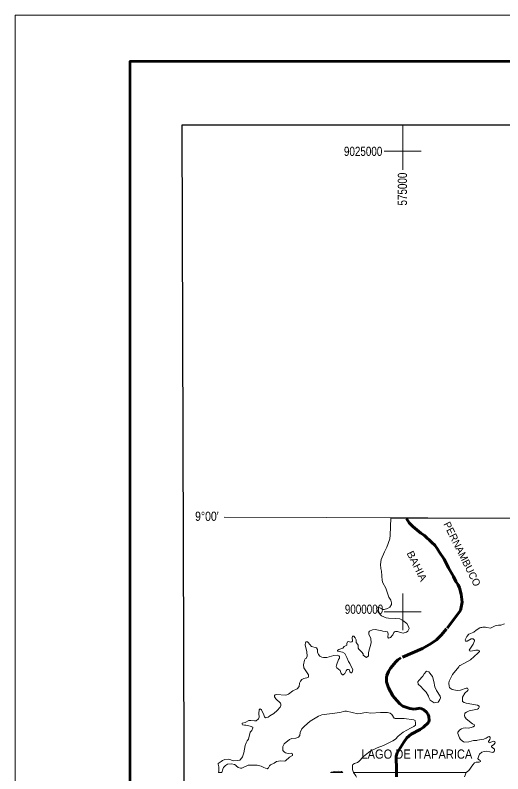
# Model space of a CAD drawing. Extents: x 553962 to 842807, y 8883888 to 9032388.
# Drawn here: x 553962 to 580435, y 8991208 to 9032388 of the extents above; entities that cross this region are included whole.
import ezdxf
from ezdxf.enums import TextEntityAlignment as Align

# ---------------------------------------------------------------- set-up
doc = ezdxf.new("R2010")
doc.units = 0
doc.header["$LTSCALE"] = 200
doc.linetypes.add('LONG_DASH_SHORT_DASH', pattern=[9.9, 6, -1.2, 1.5, -1.2])
for name, color, linetype, lineweight in [('1', 7, 'Continuous', 13), ('2', 7, 'Continuous', 13), ('25', 7, 'Continuous', 13), ('3', 7, 'Continuous', 80), ('54', 7, 'Continuous', 25), ('7', 7, 'LONG_DASH_SHORT_DASH', 60)]:
    doc.layers.add(name, color=color, linetype=linetype, lineweight=lineweight)
for name, color, linetype in [('42', 7, 'Continuous'), ('46', 7, 'Continuous'), ('47', 7, 'Continuous')]:
    doc.layers.add(name, color=color, linetype=linetype)

msp = doc.modelspace()

# ---------------------------------------------------------------- linework, layer by layer
at = {"layer": '1'}
msp.add_lwpolyline([(565303.2, 9005146.6), (664889.8, 9004806.7), (719872.1, 9004543.9), (790635.8, 9004109)], dxfattribs=at)
at = {"layer": '2'}
for p, q in [((575000, 9024000), (575000, 9026438.8)), ((574000, 9025000), (576000, 9025000)), ((575000, 8999000), (575000, 9001000)), ((574000, 9000000), (576000, 9000000))]:
    msp.add_line(p, q, dxfattribs=at)
at = {"layer": '25'}
for p, q in [((587296.7, 9005052), (574348.1, 9005079.3)), ((571078.4, 8991274.5), (571756.4, 8991274.5)), ((572449.1, 8991100.5), (572334.3, 8991274.5)), ((578359.3, 8991047.5), (578446.9, 8991274.5))]:
    msp.add_line(p, q, dxfattribs=at)
for points in [[(574348.1, 9005079.3), (574317.4, 9004163), (574295.7, 9003956), (574144.4, 9003506.6), (574014.7, 9003264.2), (573829.1, 9002845.8), (573792.1, 9002568.4), (573811.5, 9002356.8), (573854.8, 9002205), (573887.2, 9001708), (573923.9, 9001569.9), (574075.2, 9001284.5), (574252.7, 9000793.7), (574360.6, 9000635.8), (574399.5, 9000497.4), (574399.6, 9000400.4), (574293.6, 9000261.8), (574170.4, 9000188.3), (573989.5, 9000125.8), (573897.6, 9000125.8), (573807.4, 9000194.6), (573651.6, 9000255.2), (573610.4, 9000246.4), (573582.4, 9000173.4), (573662.4, 8999991.6), (573850.3, 8999788.5), (574105.5, 8999671.6), (574225.9, 8999652.2), (574616, 8999647.8), (574834.5, 8999622.2), (575013.7, 8999535.3), (575214.5, 8999368.9), (575311.9, 8999208.8), (575350.7, 8999090.1), (575283.8, 8998949.8), (575211.7, 8998895.2), (575030.5, 8998839.4), (574820.5, 8998888.6), (574709.3, 8998932.6), (574600.8, 8998934.5), (574550.9, 8998912.8), (574512, 8998871.7), (574467, 8998760.2), (574328, 8998599.3), (574233.6, 8998567), (574187.8, 8998629.6), (574204.6, 8998800.2), (574169.9, 8998917.3), (573924.2, 8998943.1), (573861.2, 8998973.3), (573495.9, 8999038.2), (573357.6, 8999025.2), (573195.7, 8998954), (573160.9, 8998904.1), (573154.4, 8998796.3), (573264.6, 8998547.5), (573290.5, 8998318.6), (573147.9, 8997786.5), (573147.7, 8997610.4), (573041.5, 8997523.5), (573000.7, 8997531.6), (572856.3, 8997643.8), (572845.2, 8997713), (572780.5, 8997814.4), (572609.7, 8997966), (572588, 8998037.6), (572585.8, 8998184.3), (572553.4, 8998244.8), (572469.1, 8998340), (572464.8, 8998478.1), (572423.8, 8998581.8), (572354.7, 8998677), (572291.7, 8998674.9), (572271.2, 8998655.2), (572257.2, 8998599.6), (572268, 8998409.4), (572236.1, 8998375.1), (572164.3, 8998348.7), (572065.1, 8998398.3), (572002.4, 8998374.6), (571967.6, 8998284), (571974, 8998195.7), (571816.4, 8998119.6), (571747.1, 8998035.2), (571528.9, 8997959.6), (571454.6, 8997898.7), (571466.8, 8997864.9), (571737.3, 8997804.6), (571855.7, 8997734.5), (571967.5, 8997514.1), (572052.2, 8997299.3), (572136.7, 8997188.2), (572285.2, 8996857.2), (572259.3, 8996727.3), (572229.1, 8996686.3), (572195.3, 8996686.2), (572121.1, 8996746.8), (572103.5, 8996844.1), (572051.6, 8996874.3), (571987.6, 8996870.2), (571987.6, 8996870.2)], [(574348.1, 9005079.3), (574317.4, 9004163), (574295.7, 9003956), (574144.4, 9003506.6), (574014.7, 9003264.2), (573829.1, 9002845.8), (573792.1, 9002568.4), (573811.5, 9002356.8), (573854.8, 9002205), (573887.2, 9001708), (573923.9, 9001569.9), (574075.2, 9001284.5), (574252.7, 9000793.7), (574360.6, 9000635.8), (574399.5, 9000497.4), (574399.6, 9000400.4), (574293.6, 9000261.8), (574170.4, 9000188.3), (573989.5, 9000125.8), (573897.6, 9000125.8), (573807.4, 9000194.6), (573651.6, 9000255.2), (573610.4, 9000246.4), (573582.4, 9000173.4), (573662.4, 8999991.6), (573850.3, 8999788.5), (574105.5, 8999671.6), (574225.9, 8999652.2), (574616, 8999647.8), (574834.5, 8999622.2), (575013.7, 8999535.3), (575214.5, 8999368.9), (575311.9, 8999208.8), (575350.7, 8999090.1), (575283.8, 8998949.8), (575211.7, 8998895.2), (575030.5, 8998839.4), (574820.5, 8998888.6), (574709.3, 8998932.6), (574600.8, 8998934.5), (574550.9, 8998912.8), (574512, 8998871.7), (574467, 8998760.2), (574328, 8998599.3), (574233.6, 8998567), (574187.8, 8998629.6), (574204.6, 8998800.2), (574169.9, 8998917.3), (573924.2, 8998943.1), (573861.2, 8998973.3), (573495.9, 8999038.2), (573357.6, 8999025.2), (573195.7, 8998954), (573160.9, 8998904.1), (573154.4, 8998796.3), (573264.6, 8998547.5), (573290.5, 8998318.6), (573147.9, 8997786.5), (573147.7, 8997610.4), (573041.5, 8997523.5), (573000.7, 8997531.6), (572856.3, 8997643.8), (572845.2, 8997713), (572780.5, 8997814.4), (572609.7, 8997966), (572588, 8998037.6), (572585.8, 8998184.3), (572553.4, 8998244.8), (572469.1, 8998340), (572464.8, 8998478.1), (572423.8, 8998581.8), (572354.7, 8998677), (572291.7, 8998674.9), (572271.2, 8998655.2), (572257.2, 8998599.6), (572268, 8998409.4), (572236.1, 8998375.1), (572164.3, 8998348.7), (572065.1, 8998398.3), (572002.4, 8998374.6), (571967.6, 8998284), (571974, 8998195.7), (571816.4, 8998119.6), (571747.1, 8998035.2), (571528.9, 8997959.6), (571454.6, 8997898.7), (571466.8, 8997864.9), (571737.3, 8997804.6), (571855.7, 8997734.5), (571967.5, 8997514.1), (572052.2, 8997299.3), (572136.7, 8997188.2), (572285.2, 8996857.2), (572259.3, 8996727.3), (572229.1, 8996686.3), (572195.3, 8996686.2), (572121.1, 8996746.8), (572103.5, 8996844.1), (572051.6, 8996874.3), (571987.6, 8996870.2)], [(578829.1, 8998253.7), (578829.1, 8998253.7), (578893.5, 8998421.2), (578896, 8998462.9), (578820.3, 8998527.9), (578723.1, 8998528), (578498.5, 8998400.6), (578409.9, 8998402.6), (578394.5, 8998476.1), (578489.6, 8998655.6), (578593.2, 8998782.9), (578859, 8998891.1), (578995.7, 8999003.7), (579185.5, 8999124.5), (579245.2, 8999145.9), (579291.8, 8999144.2), (579351.3, 8999169.6), (579492.4, 8999170), (579561.6, 8999144.2), (579767.2, 8999116.1), (580013.9, 8999239.3), (580201.7, 8999282.4), (580318.7, 8999271.8), (580526.2, 8999343.3)], [(578829.1, 8998253.7), (578829.1, 8998253.7), (578893.5, 8998421.2), (578896, 8998462.9), (578820.3, 8998527.9), (578723.1, 8998528), (578498.5, 8998400.6), (578409.9, 8998402.6), (578394.5, 8998476.1), (578489.6, 8998655.6), (578593.2, 8998782.9), (578859, 8998891.1), (578995.7, 8999003.7), (579185.5, 8999124.5), (579245.2, 8999145.9), (579291.8, 8999144.2), (579351.3, 8999169.6), (579492.4, 8999170), (579561.6, 8999144.2), (579767.2, 8999116.1), (580013.9, 8999239.3), (580201.7, 8999282.4), (580318.7, 8999271.8), (580526.2, 8999343.3)], [(571987.6, 8996870.2), (571926.5, 8996807.2), (571865.9, 8996647.3), (571765.8, 8996584.6), (571736.3, 8996582.5), (571667.1, 8996658.1), (571606.5, 8996815.9), (571427, 8996963.1), (571394.8, 8997042.6), (571399.2, 8997108.2), (571513.5, 8997414.5), (571561.1, 8997492.8), (571561.1, 8997570.3), (571528.4, 8997620.1), (571442, 8997643.9), (571269.3, 8997639.5), (570879.9, 8997529.3), (570707.2, 8997522.8), (570605.6, 8997535.8), (570495.4, 8997602.8), (570421.8, 8997687.3), (570378.7, 8997803.8), (570376.4, 8997959.5), (570326.5, 8998050.2), (570039.3, 8998110.8), (569862.2, 8998339.7), (569828.8, 8998363.9), (569747.5, 8998367.9), (569719.3, 8998318.1), (569695.6, 8998210), (569803.5, 8997832.4), (569805.7, 8997600.4), (569753.7, 8997466.5), (569708.6, 8997447), (569671.8, 8997384.4), (569607, 8997125.3), (569624.2, 8996969.4), (569883.5, 8996580.5), (569890, 8996489.7), (569862.1, 8996442.2), (569634.2, 8996387.6), (569524.8, 8996331.6), (569444.9, 8996241), (569401.6, 8996135.2), (569377.7, 8995955.6), (569276.2, 8995821.7), (569042.7, 8995719.9), (568806.8, 8995531.7), (568653.5, 8995475.6), (568134.7, 8995512.3), (568072.2, 8995501.6), (568030.8, 8995462.5), (568041.7, 8995378.5), (568108.6, 8995287.8), (568364, 8995043), (568387.6, 8994997.6), (568385.5, 8994911.7), (568342.3, 8994825.1), (568190.7, 8994643.1), (567996.1, 8994487.5), (567788.8, 8994357.9), (567698, 8994275.9), (567560, 8994252.1), (567499.2, 8994304.1), (567462.2, 8994418.7), (567330.6, 8994677.7), (567263.6, 8994734), (567200.7, 8994675.1), (567183.6, 8994478), (567209.4, 8994288.5), (567174.9, 8994185.2), (567041.5, 8994087.6), (566962.8, 8994081.3), (566755.8, 8994109.3), (566652.7, 8994094.4), (566443.9, 8994001.2), (566287.2, 8993950.5), (566277.5, 8993895.3), (566309.1, 8993863.6), (566406.3, 8993853.8)], [(571987.6, 8996870.2), (571926.5, 8996807.2), (571865.9, 8996647.3), (571765.8, 8996584.6), (571736.3, 8996582.5), (571667.1, 8996658.1), (571606.5, 8996815.9), (571427, 8996963.1), (571394.8, 8997042.6), (571399.2, 8997108.2), (571513.5, 8997414.5), (571561.1, 8997492.8), (571561.1, 8997570.3), (571528.4, 8997620.1), (571442, 8997643.9), (571269.3, 8997639.5), (570879.9, 8997529.3), (570707.2, 8997522.8), (570605.6, 8997535.8), (570495.4, 8997602.8), (570421.8, 8997687.3), (570378.7, 8997803.8), (570376.4, 8997959.5), (570326.5, 8998050.2), (570039.3, 8998110.8), (569862.2, 8998339.7), (569828.8, 8998363.9), (569747.5, 8998367.9), (569719.3, 8998318.1), (569695.6, 8998210), (569803.5, 8997832.4), (569805.7, 8997600.4), (569753.7, 8997466.5), (569708.6, 8997447), (569671.8, 8997384.4), (569607, 8997125.3), (569624.2, 8996969.4), (569883.5, 8996580.5), (569890, 8996489.7), (569862.1, 8996442.2), (569634.2, 8996387.6), (569524.8, 8996331.6), (569444.9, 8996241), (569401.6, 8996135.2), (569377.7, 8995955.6), (569276.2, 8995821.7), (569042.7, 8995719.9), (568806.8, 8995531.7), (568653.5, 8995475.6), (568134.7, 8995512.3), (568072.2, 8995501.6), (568030.8, 8995462.5), (568041.7, 8995378.5), (568108.6, 8995287.8), (568364, 8995043), (568387.6, 8994997.6), (568385.5, 8994911.7), (568342.3, 8994825.1), (568190.7, 8994643.1), (567996.1, 8994487.5), (567788.8, 8994357.9), (567698, 8994275.9), (567560, 8994252.1), (567499.2, 8994304.1), (567462.2, 8994418.7), (567330.6, 8994677.7), (567263.6, 8994734), (567200.7, 8994675.1), (567183.6, 8994478), (567209.4, 8994288.5), (567174.9, 8994185.2), (567041.5, 8994087.6), (566962.8, 8994081.3), (566755.8, 8994109.3), (566652.7, 8994094.4), (566443.9, 8994001.2), (566287.2, 8993950.5), (566277.5, 8993895.3), (566309.1, 8993863.6), (566406.3, 8993853.8)], [(578446.9, 8991274.5), (578595.4, 8991394.1), (578801.1, 8991690.5), (578904.7, 8991809.2), (578982.8, 8991841.6), (579155.2, 8991848.1), (579213.7, 8991874.2), (579201.1, 8991927.8), (579146.8, 8991975.6), (579112.1, 8991984.6), (579075.6, 8992042.7), (579166.3, 8992278.3), (579295.8, 8992388.4), (579427.6, 8992423.1), (579570.5, 8992438.3), (579888.8, 8992373.7), (579965.9, 8992414.4), (579989.8, 8992474.5), (579975.3, 8992547.4), (579813.6, 8992672.6), (579818.5, 8992711.8), (579946.6, 8992799.3), (580015.8, 8992883.9), (579996.4, 8992972), (579903.2, 8992976.5), (579711.6, 8992886), (579670, 8992916.1), (579657.1, 8992961.4), (579728.3, 8993069.6), (579752, 8993147.2), (579747.7, 8993186.3), (579714.6, 8993238.2), (579635.4, 8993223), (579533.5, 8993151.6), (579406, 8993097.6), (579053.2, 8993043), (579021.4, 8993026.3), (578840, 8993009.1), (578582.4, 8992940.3), (578379.1, 8992925.9), (578292.9, 8992950.7), (578143.9, 8993075.8), (578083.2, 8993169), (577995.1, 8993400.6), (577994.6, 8993460.8), (578109.2, 8993594.8), (578195.8, 8993653.3), (578273.4, 8993681.3), (578427.8, 8993703), (578578, 8993693.5), (578718.8, 8993716), (578822.5, 8993752.7), (578893.8, 8993811.3), (578874.4, 8993888.2), (578790.1, 8993930), (578451.3, 8994193.1), (578370.9, 8994297.2), (578351.4, 8994355.6), (578379.6, 8994492.1), (578461.3, 8994556.7), (578615, 8994628.2), (579056.6, 8994710.7), (579110.2, 8994751.7), (579148.9, 8994826.5), (579144.5, 8994883.2), (579060.1, 8994943.9), (578441.8, 8995047.7), (578329.4, 8995084.5), (578249.8, 8995140.6), (578236.7, 8995240.2), (578245.4, 8995378.3), (578366.5, 8995580.6), (578530.6, 8995730.7), (578550, 8995787.2), (578517.8, 8995849.4), (578440.2, 8995858.2), (578130.8, 8995748), (577961.2, 8995733), (577680.9, 8995784.9), (577577.2, 8995854.1), (577540.6, 8995897.2), (577519, 8995958), (577506, 8996126), (577520.1, 8996237.3), (577700.6, 8996606.2), (578044.1, 8997021.1), (578079, 8997088.2), (578122.3, 8997097.1), (578675.5, 8997397.4), (579083.3, 8997753.4), (579161.9, 8997851.6), (579155.2, 8997899), (579090.3, 8997927), (578978.2, 8997924.9), (578697.2, 8997866.6), (578621.6, 8997888.2), (578612.9, 8997926.9), (578829.1, 8998253.7)], [(578446.9, 8991274.5), (578595.4, 8991394.1), (578801.1, 8991690.5), (578904.7, 8991809.2), (578982.8, 8991841.6), (579155.2, 8991848.1), (579213.7, 8991874.2), (579201.1, 8991927.8), (579146.8, 8991975.6), (579112.1, 8991984.6), (579075.6, 8992042.7), (579166.3, 8992278.3), (579295.8, 8992388.4), (579427.6, 8992423.1), (579570.5, 8992438.3), (579888.8, 8992373.7), (579965.9, 8992414.4), (579989.8, 8992474.5), (579975.3, 8992547.4), (579813.6, 8992672.6), (579818.5, 8992711.8), (579946.6, 8992799.3), (580015.8, 8992883.9), (579996.4, 8992972), (579903.2, 8992976.5), (579711.6, 8992886), (579670, 8992916.1), (579657.1, 8992961.4), (579728.3, 8993069.6), (579752, 8993147.2), (579747.7, 8993186.3), (579714.6, 8993238.2), (579635.4, 8993223), (579533.5, 8993151.6), (579406, 8993097.6), (579053.2, 8993043), (579021.4, 8993026.3), (578840, 8993009.1), (578582.4, 8992940.3), (578379.1, 8992925.9), (578292.9, 8992950.7), (578143.9, 8993075.8), (578083.2, 8993169), (577995.1, 8993400.6), (577994.6, 8993460.8), (578109.2, 8993594.8), (578195.8, 8993653.3), (578273.4, 8993681.3), (578427.8, 8993703), (578578, 8993693.5), (578718.8, 8993716), (578822.5, 8993752.7), (578893.8, 8993811.3), (578874.4, 8993888.2), (578790.1, 8993930), (578451.3, 8994193.1), (578370.9, 8994297.2), (578351.4, 8994355.6), (578379.6, 8994492.1), (578461.3, 8994556.7), (578615, 8994628.2), (579056.6, 8994710.7), (579110.2, 8994751.7), (579148.9, 8994826.5), (579144.5, 8994883.2), (579060.1, 8994943.9), (578441.8, 8995047.7), (578329.4, 8995084.5), (578249.8, 8995140.6), (578236.7, 8995240.2), (578245.4, 8995378.3), (578366.5, 8995580.6), (578530.6, 8995730.7), (578550, 8995787.2), (578517.8, 8995849.4), (578440.2, 8995858.2), (578130.8, 8995748), (577961.2, 8995733), (577680.9, 8995784.9), (577577.2, 8995854.1), (577540.6, 8995897.2), (577519, 8995958), (577506, 8996126), (577520.1, 8996237.3), (577700.6, 8996606.2), (578044.1, 8997021.1), (578079, 8997088.2), (578122.3, 8997097.1), (578675.5, 8997397.4), (579083.3, 8997753.4), (579161.9, 8997851.6), (579155.2, 8997899), (579090.3, 8997927), (578978.2, 8997924.9), (578697.2, 8997866.6), (578621.6, 8997888.2), (578612.9, 8997926.9), (578829.1, 8998253.7)], [(568487.1, 8992684.5), (568569.1, 8992838), (568854.8, 8993074), (568977.6, 8993117), (569194, 8993136.6), (569341.2, 8993199.5), (569413.7, 8993286.4), (569438.4, 8993446), (569516.9, 8993653.7), (569666.9, 8993803.6), (569976.6, 8994064), (570432.9, 8994338.6), (570607.5, 8994403.3), (571593.3, 8994539.5), (571853, 8994615.2), (571939.4, 8994608.7), (572566.4, 8994472.6), (572704.5, 8994483.3), (572894.9, 8994524.4), (573037.9, 8994528.7), (573275.2, 8994507.1), (573798.6, 8994543.9), (574179, 8994537.4), (574321.5, 8994509.3), (574410.9, 8994430.6), (574526.9, 8994235), (574593.8, 8994206.8), (575069.7, 8994217.5), (575607.7, 8994137.4), (575672.8, 8994102.6), (575700.9, 8993960), (575690, 8993856.5), (575611.7, 8993776), (575415.4, 8993683.4), (575030.8, 8993467.3), (574760.4, 8993259.6), (574604.9, 8993095.5)], [(568487.1, 8992684.5), (568569.1, 8992838), (568854.8, 8993074), (568977.6, 8993117), (569194, 8993136.6), (569341.2, 8993199.5), (569413.7, 8993286.4), (569438.4, 8993446), (569516.9, 8993653.7), (569666.9, 8993803.6), (569976.6, 8994064), (570432.9, 8994338.6), (570607.5, 8994403.3), (571593.3, 8994539.5), (571853, 8994615.2), (571939.4, 8994608.7), (572566.4, 8994472.6), (572704.5, 8994483.3), (572894.9, 8994524.4), (573037.9, 8994528.7), (573275.2, 8994507.1), (573798.6, 8994543.9), (574179, 8994537.4), (574321.5, 8994509.3), (574410.9, 8994430.6), (574526.9, 8994235), (574593.8, 8994206.8), (575069.7, 8994217.5), (575607.7, 8994137.4), (575672.8, 8994102.6), (575700.9, 8993960), (575690, 8993856.5), (575611.7, 8993776), (575415.4, 8993683.4), (575030.8, 8993467.3), (574760.4, 8993259.6), (574604.9, 8993095.5)], [(566406.3, 8993853.8), (566487.5, 8993845.6), (566720.4, 8993798.2), (566856.8, 8993741.9), (566861.3, 8993701.1), (566803.3, 8993560.8), (566725.3, 8993467.3), (566628, 8993095.8), (566556.6, 8993002.5), (566500.5, 8992892.5), (566452.8, 8992749.4), (566371.7, 8992344.8), (566307.9, 8992133.6), (566273.3, 8992070.6), (566159, 8991941.3), (566037.8, 8991923.8), (565822.3, 8991921.6), (565557.9, 8992003.8), (565347.2, 8991985.1), (565224.8, 8991932.3), (565151.5, 8991872), (564980.8, 8991770.3), (564976.4, 8991740.3), (564976.4, 8991740.3), (565017.4, 8991591.1), (565017.4, 8991374.7), (564994.9, 8991274.5), (565186.5, 8991274.5)], [(566406.3, 8993853.8), (566487.5, 8993845.6), (566720.4, 8993798.2), (566856.8, 8993741.9), (566861.3, 8993701.1), (566803.3, 8993560.8), (566725.3, 8993467.3), (566628, 8993095.8), (566556.6, 8993002.5), (566500.5, 8992892.5), (566452.8, 8992749.4), (566371.7, 8992344.8), (566307.9, 8992133.6), (566273.3, 8992070.6), (566159, 8991941.3), (566037.8, 8991923.8), (565822.3, 8991921.6), (565557.9, 8992003.8), (565347.2, 8991985.1), (565224.8, 8991932.3), (565151.5, 8991872), (564980.8, 8991770.3), (564976.4, 8991740.3), (564976.4, 8991740.3), (565017.4, 8991591.1), (565017.4, 8991374.7), (564994.9, 8991274.5), (565186.5, 8991274.5)], [(574604.9, 8993095.5), (574470.8, 8992998.2), (573958.5, 8992743.1), (573612.4, 8992613.3), (573265.1, 8992456.7), (573136.5, 8992373), (572873.3, 8992152.9), (572626.3, 8991880.2), (572549.3, 8991828.8), (572375.9, 8991770.2), (572289.7, 8991707.6), (572272.4, 8991674.5), (572272.4, 8991435), (572334.3, 8991274.5), (578446.9, 8991274.5)], [(574604.9, 8993095.5), (574470.8, 8992998.2), (573958.5, 8992743.1), (573612.4, 8992613.3), (573265.1, 8992456.7), (573136.5, 8992373), (572873.3, 8992152.9), (572626.3, 8991880.2), (572549.3, 8991828.8), (572375.9, 8991770.2), (572289.7, 8991707.6), (572272.4, 8991674.5), (572272.4, 8991435), (572334.3, 8991274.5)], [(565186.5, 8991274.5), (565229.4, 8991456.8), (565277, 8991543.6), (565385, 8991662.2), (565495.2, 8991724.9), (565699.6, 8991750.3), (565868.8, 8991714.1), (565962.8, 8991656.3), (565956, 8991638.4), (566069.6, 8991550.2), (566202.1, 8991510.9), (566262.2, 8991518.1), (566602.6, 8991670.9), (566699.3, 8991686), (567101.1, 8991683.8), (567313.2, 8991623.3), (567457.9, 8991543.5), (567647.8, 8991487.2), (567719.8, 8991534.9), (567767.4, 8991634.3), (567827.8, 8991705.4), (568027.3, 8991790.1), (568156.3, 8991874), (568371.7, 8991906.5), (568571.6, 8991889.4), (568638.4, 8991921.7), (568847.5, 8992104.9), (569018.9, 8992209.7), (569025.4, 8992289.9), (568938.9, 8992336.7), (568783.5, 8992319.5), (568643, 8992349.7), (568576.9, 8992385), (568495.8, 8992479.4), (568487.1, 8992684.5)], [(565186.5, 8991274.5), (565229.4, 8991456.8), (565277, 8991543.6), (565385, 8991662.2), (565495.2, 8991724.9), (565699.6, 8991750.3), (565868.8, 8991714.1), (565962.8, 8991656.3), (565956, 8991638.4), (566069.6, 8991550.2), (566202.1, 8991510.9), (566262.2, 8991518.1), (566602.6, 8991670.9), (566699.3, 8991686), (567101.1, 8991683.8), (567313.2, 8991623.3), (567457.9, 8991543.5), (567647.8, 8991487.2), (567719.8, 8991534.9), (567767.4, 8991634.3), (567827.8, 8991705.4), (568027.3, 8991790.1), (568156.3, 8991874), (568371.7, 8991906.5), (568571.6, 8991889.4), (568638.4, 8991921.7), (568847.5, 8992104.9), (569018.9, 8992209.7), (569025.4, 8992289.9), (568938.9, 8992336.7), (568783.5, 8992319.5), (568643, 8992349.7), (568576.9, 8992385), (568495.8, 8992479.4), (568487.1, 8992684.5)], [(571756.4, 8991274.5), (571671.1, 8991329.3), (571489.6, 8991346.6), (571316.8, 8991342.2), (571109.2, 8991305.4), (571078.4, 8991274.5)], [(571756.4, 8991274.5), (571671.1, 8991329.3), (571489.6, 8991346.6), (571316.8, 8991342.2), (571109.2, 8991305.4), (571078.4, 8991274.5)], [(578351.6, 8991043.2), (578446.9, 8991274.5), (572334.3, 8991274.5), (572447.3, 8991102.9), (572499.8, 8991033.9)]]:
    msp.add_lwpolyline(points, dxfattribs=at)
msp.add_lwpolyline([(576838, 8995728.5), (577030.4, 8995421.6), (577043.3, 8995335.1), (577023.9, 8995242.1), (576967.8, 8995145.1), (576915.8, 8995106), (576799.1, 8995073.5), (576714.8, 8995068.6), (576498.8, 8995207.4), (576421.1, 8995358), (576401.5, 8995430.7), (576267.3, 8995648.5), (576085.6, 8995830.3), (576000.3, 8995938.5), (575843.7, 8996083.1), (575828.5, 8996208.2), (575867.5, 8996280), (576094.2, 8996506.7), (576156.7, 8996642.5), (576293.1, 8996778.9), (576409.7, 8996749.2), (576479.1, 8996679.7), (576613.1, 8996489.7), (576693.2, 8996212.8), (576749.4, 8995936.1)], close=True, dxfattribs=at)
msp.add_lwpolyline([(576838, 8995728.5), (577030.4, 8995421.6), (577043.3, 8995335.1), (577023.9, 8995242.1), (576967.8, 8995145.1), (576915.8, 8995106), (576799.1, 8995073.5), (576714.8, 8995068.6), (576498.8, 8995207.4), (576421.1, 8995358), (576401.5, 8995430.7), (576267.3, 8995648.5), (576085.6, 8995830.3), (576000.3, 8995938.5), (575843.7, 8996083.1), (575828.5, 8996208.2), (575867.5, 8996280), (576094.2, 8996506.7), (576156.7, 8996642.5), (576293.1, 8996778.9), (576409.7, 8996749.2), (576479.1, 8996679.7), (576613.1, 8996489.7), (576693.2, 8996212.8), (576749.4, 8995936.1)], close=True, dxfattribs=at)
at = {"layer": '3', "lineweight": 13}
msp.add_lwpolyline([(842807.3, 9032387.8), (842807.3, 8883887.8), (553961.7, 8883887.8), (553961.7, 9032387.8)], close=True, dxfattribs=at)
at = {"layer": '3', "lineweight": 53}
msp.add_lwpolyline([(840307.3, 9029887.8), (840307.3, 8886387.8), (560211.7, 8886387.8), (560211.7, 9029887.8)], close=True, dxfattribs=at)
at = {"layer": '3', "lineweight": 25}
msp.add_lwpolyline([(563033.9, 9026438.8), (793061.1, 9026438.8), (793495.6, 8889836.8), (563468.3, 8889836.8)], close=True, dxfattribs=at)
at = {"layer": '7'}
msp.add_lwpolyline([(575200.8, 9005066), (575352.9, 9004840.4), (575540.7, 9004624.5), (575990.8, 9004276.1), (576191.4, 9004153), (576345, 9003982.4), (576418.6, 9003930.3), (576572.1, 9003761.7), (576736.2, 9003614.8), (576870.3, 9003433.3), (576976.4, 9003251.5), (577248.6, 9002866.9), (577488.7, 9002382.5), (577761.4, 9001910.5), (577888.7, 9001647.5), (578007.4, 9001466.1), (578081, 9001303.7), (578180.5, 9000960), (578223.7, 9000519.2), (578145.6, 9000073.3), (577379.3, 8999071.7), (577093.1, 8998733.4), (576838.2, 8998485), (576539.7, 8998279.4), (576081.4, 8998015.7), (574896.8, 8997496.8), (574728.1, 8997390.9), (574617.9, 8997285), (574345.3, 8996938.9), (574235.1, 8996770.3), (574135.8, 8996545.7), (574116.4, 8996433.3), (574127.2, 8996208.5), (574183.3, 8995983.9), (574230.8, 8995871.5), (574464.4, 8995447.5), (574555.2, 8995326.5), (574842.5, 8995008.9), (575001.4, 8994887.2), (575394, 8994749.3), (575618.8, 8994712.5), (575955.7, 8994764.3), (576124.6, 8994693), (576292.4, 8994562), (576364.1, 8994468.9), (576412.1, 8994327.7), (576440.1, 8994102.6), (576392.7, 8993990.5), (576122.7, 8993744.2), (575943, 8993623), (575458.6, 8993363.4), (575221, 8993160.3), (575052.4, 8992918.2), (574695.8, 8992339.1), (574641.7, 8992170), (574667.6, 8991383.4), (574663.3, 8991045.9)], dxfattribs=at)

# ---------------------------------------------------------------- texts
at = {"layer": '42'}
msp.add_text('PERNAMBUCO', height=400, rotation=296.367, dxfattribs=at).set_placement((578043.4, 9003051.2), align=Align.CENTER)
at = {"layer": '42', "width": 1.1}
msp.add_text('BAHIA', height=400, rotation=296.367, dxfattribs=at).set_placement((575591.3, 9002399), align=Align.CENTER)
at = {"layer": '46', "width": 0.85}
msp.add_text("9°00'", height=500, dxfattribs=at).set_placement((564370.9, 9004939.3), align=Align.CENTER)
at = {"layer": '47', "width": 0.8}
for s, p in [('9025000', (572850.9, 9024747.7)), ('9000000', (572898.5, 8999894))]:
    msp.add_text(s, height=500, dxfattribs=at).set_placement(p, align=Align.CENTER)
msp.add_text('575000', height=500, rotation=90, dxfattribs=at).set_placement((575230.8, 9022948.6), align=Align.CENTER)
at = {"layer": '54', "width": 0.9}
msp.add_text('LAGO DE ITAPARICA', height=500, dxfattribs=at).set_placement((572760.6, 8992029.6))

doc.saveas('drawing.dxf')
